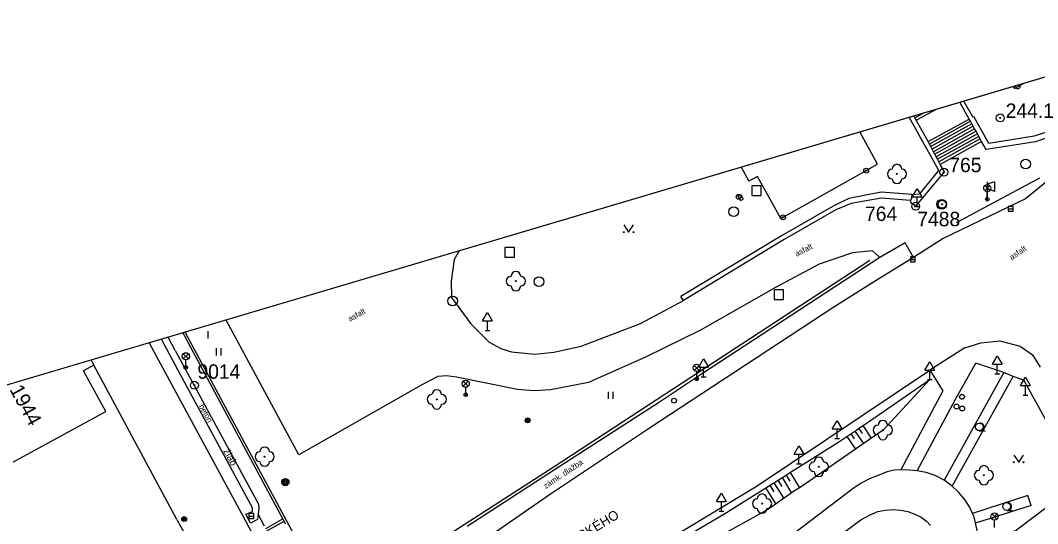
# Model space of a CAD drawing. Extents: x -493753 to -49290, y -1127285 to -112654.
# Drawn here: x -493076.6 to -492971, y -1126587.9 to -1126535.7 of the extents above; entities that cross this region are included whole.
import ezdxf

# ---------------------------------------------------------------- set-up
doc = ezdxf.new("R2010")
doc.units = 0
for name, color, linetype in [('Vrstva 1', 7, 'Continuous'), ('Vrstva 10', 7, 'Continuous'), ('Vrstva 11', 7, 'Continuous'), ('Vrstva 14', 7, 'Continuous'), ('Vrstva 15', 7, 'Continuous'), ('Vrstva 21', 7, 'Continuous'), ('Vrstva 22', 7, 'Continuous'), ('Vrstva 25', 7, 'Continuous'), ('Vrstva 26', 7, 'Continuous'), ('Vrstva 27', 7, 'Continuous'), ('Vrstva 28', 7, 'Continuous'), ('Vrstva 31', 7, 'Continuous'), ('Vrstva 33', 7, 'Continuous'), ('Vrstva 34', 7, 'Continuous'), ('Vrstva 36', 7, 'Continuous'), ('Vrstva 40', 7, 'Continuous'), ('Vrstva 42', 7, 'Continuous'), ('Vrstva 43', 7, 'Continuous'), ('Vrstva 45', 7, 'Continuous'), ('Vrstva 5', 7, 'Continuous'), ('Vrstva 60', 7, 'Continuous'), ('Vrstva 63', 7, 'Continuous'), ('Vrstva 7', 7, 'Continuous'), ('Vrstva 9', 7, 'Continuous')]:
    doc.layers.add(name, color=color, linetype=linetype)

msp = doc.modelspace()

# ---------------------------------------------------------------- linework, layer by layer
at = {"layer": 'Vrstva 1'}
msp.add_line((-492950.39, -1126535.73), (-493753.129, -1126773.634), dxfattribs=at)
at = {"layer": 'Vrstva 10'}
for p, q in [((-492978.09, -1126545.97), (-492979.073, -1126544.231)), ((-492977.7, -1126545.75), (-492978.632, -1126544.1)), ((-492977.7, -1126545.75), (-492977.61, -1126545.7)), ((-492976.06, -1126548.49), (-492977.61, -1126545.7)), ((-492981.24, -1126551.31), (-492984.31, -1126545.783)), ((-492966.08, -1126546), (-492971.35, -1126547.74)), ((-492971.35, -1126547.74), (-492976.06, -1126548.49)), ((-492976.8, -1126548.29), (-492981.09, -1126550.67)), ((-492971.21, -1126548.33), (-492976.33, -1126549.14)), ((-492983.58, -1126554.98), (-492980.67, -1126551.45)), ((-492983.22, -1126553.72), (-492981.24, -1126551.31)), ((-493002.11, -1126553.91), (-493001.82, -1126553.78)), ((-493002.11, -1126553.91), (-493001.84, -1126554.4)), ((-493001.82, -1126553.78), (-493001.55, -1126554.27)), ((-492990.59, -1126554.2), (-492992.2, -1126555)), ((-492987.24, -1126553.55), (-492990.59, -1126554.2)), ((-492984.05, -1126553.8), (-492987.24, -1126553.55)), ((-492984.08, -1126554.19), (-492984.19, -1126554.41)), ((-492984.05, -1126553.8), (-492984.08, -1126554.19)), ((-492984.05, -1126553.8), (-492983.22, -1126553.72)), ((-493001.84, -1126554.4), (-493001.55, -1126554.27)), ((-492992.2, -1126555), (-492997.59, -1126558.08)), ((-492984.19, -1126554.41), (-492984.19, -1126554.63)), ((-492984.19, -1126554.63), (-492983.58, -1126554.98)), ((-492991.93, -1126555.39), (-492997.32, -1126558.47)), ((-492997.59, -1126558.08), (-493008.04, -1126564.39)), ((-492997.32, -1126558.47), (-493007.77, -1126564.78)), ((-492984.73, -1126558.79), (-492987.38, -1126560.34)), ((-492983.87, -1126560.32), (-492984.73, -1126558.79)), ((-492983.87, -1126560.32), (-492987.76, -1126562.71)), ((-492998.21, -1126563.43), (-493005.99, -1126567.85)), ((-493007.77, -1126564.78), (-493008.04, -1126564.39)), ((-493012.21, -1126567.16), (-493007.77, -1126564.78)), ((-493047.7, -1126580.8), (-493055.269, -1126566.813)), ((-493018.4, -1126569.54), (-493012.21, -1126567.16)), ((-493060.28, -1126571.97), (-493061.983, -1126568.802)), ((-493021.24, -1126570.16), (-493018.4, -1126569.54)), ((-493000.12, -1126584), (-492982.17, -1126572.01)), ((-493033.27, -1126572.68), (-493034.88, -1126573.5)), ((-493025, -1126574.01), (-493031.35, -1126572.74)), ((-492973.51, -1126572.66), (-492974.5, -1126572.26)), ((-493034.88, -1126573.5), (-493047.7, -1126580.8)), ((-493017.61, -1126573.28), (-493021.59, -1126574.05)), ((-493012.38, -1126591.4), (-493000.12, -1126584)), ((-492988.45, -1126587.05), (-492987.57, -1126586.69)), ((-492987.57, -1126586.69), (-492986.81, -1126586.55)), ((-492986.81, -1126586.55), (-492986.03, -1126586.47)), ((-492986.03, -1126586.47), (-492985.22, -1126586.54)), ((-492985.22, -1126586.54), (-492984.45, -1126586.69)), ((-492984.45, -1126586.69), (-492983.74, -1126586.95)), ((-492983.74, -1126586.95), (-492983.09, -1126587.26)), ((-492992.66, -1126590), (-492989.36, -1126587.55)), ((-492989.36, -1126587.55), (-492988.45, -1126587.05)), ((-492983.09, -1126587.26), (-492982.54, -1126587.69)), ((-492982.54, -1126587.69), (-492982.12, -1126588.12))]:
    msp.add_line(p, q, dxfattribs=at)
for points in [[(-492982.35, -1126548.31), (-492983.58, -1126546.09), (-492983.73, -1126545.83), (-492983.832, -1126545.641)], [(-492976.33, -1126549.14), (-492976.8, -1126548.29), (-492976.95, -1126548.03), (-492977.09, -1126547.77), (-492977.24, -1126547.5), (-492977.38, -1126547.24), (-492977.53, -1126546.98), (-492977.68, -1126546.72), (-492977.82, -1126546.45), (-492977.97, -1126546.19), (-492978.09, -1126545.97)], [(-492965.74, -1126546.48), (-492970.61, -1126548.13), (-492971.21, -1126548.33)], [(-492980.67, -1126551.45), (-492981.09, -1126550.67), (-492981.23, -1126550.41), (-492981.37, -1126550.14), (-492981.51, -1126549.88), (-492981.65, -1126549.61), (-492981.79, -1126549.35), (-492981.94, -1126549.09), (-492982.08, -1126548.82), (-492982.22, -1126548.56), (-492982.35, -1126548.31)], [(-492984.19, -1126554.41), (-492987.22, -1126554.19), (-492990.35, -1126554.72), (-492991.93, -1126555.39)], [(-493031.57, -1126560.52), (-493031.88, -1126562.8), (-493031.85, -1126564.47)], [(-493031.064, -1126559.639), (-493031.57, -1126560.52)], [(-492988.14, -1126559.63), (-492990.22, -1126559.83), (-492993.68, -1126561.03), (-492998.21, -1126563.43)], [(-492988.04, -1126562.88), (-492992.16, -1126565.47), (-493011.41, -1126578.09), (-493021.56, -1126584.88), (-493034.18, -1126593.6), (-493036.84, -1126595.27), (-493043.29, -1126598.9), (-493063.32, -1126609.77), (-493079.84, -1126618.83)], [(-492987.76, -1126562.71), (-492988.04, -1126562.88)], [(-493031.85, -1126564.47), (-493029.84, -1126567.2), (-493027.96, -1126569.1)], [(-493005.99, -1126567.85), (-493011.65, -1126570.64), (-493017.61, -1126573.28)], [(-492978.55, -1126569.7), (-492976.87, -1126569.19), (-492974.92, -1126568.98)], [(-492974.92, -1126568.98), (-492972.8, -1126569.51), (-492971.5, -1126570.43), (-492970.71, -1126571.7)], [(-493027.96, -1126569.1), (-493026.72, -1126569.76), (-493025.61, -1126570.13)], [(-492978.55, -1126569.7), (-492982.17, -1126572.01)], [(-493025.61, -1126570.13), (-493023.21, -1126570.35), (-493021.24, -1126570.16)], [(-493051.95, -1126586.97), (-493052, -1126587.49), (-493052.72, -1126587.88), (-493053.2, -1126586.97), (-493052.51, -1126586.68), (-493052.51, -1126586.28), (-493060.28, -1126571.97)], [(-492982.17, -1126572.01), (-492980.82, -1126574.17), (-492985.18, -1126582.35)], [(-492983.5, -1126582.46), (-492979.51, -1126575.02), (-492977.4, -1126571.29)], [(-492974.5, -1126572.26), (-492977.4, -1126571.29)], [(-493031.35, -1126572.74), (-493032.37, -1126572.62), (-493033.27, -1126572.68)], [(-492966.57, -1126583.61), (-492972.41, -1126573.05), (-492973.51, -1126572.66)], [(-493021.59, -1126574.05), (-493023.29, -1126574.15), (-493025, -1126574.01)], [(-492985.18, -1126582.35), (-492985.89, -1126582.39), (-492986.62, -1126582.55), (-492988.44, -1126583.3), (-492989.31, -1126583.75), (-492990.15, -1126584.3), (-493020.37, -1126607.3), (-493025.91, -1126611.01)], [(-492980.69, -1126583.44), (-492981.62, -1126582.95), (-492982.13, -1126582.76), (-492982.55, -1126582.62), (-492983.5, -1126582.46)], [(-492979.85, -1126584.04), (-492980.69, -1126583.44)], [(-492977.09, -1126589.39), (-492973.31, -1126588.67), (-492966.57, -1126583.61)], [(-492977.73, -1126586.88), (-492978.05, -1126586.2), (-492978.54, -1126585.43), (-492979.2, -1126584.66), (-492979.85, -1126584.04)], [(-492977.44, -1126587.89), (-492977.59, -1126587.22), (-492977.73, -1126586.88)], [(-493051.28, -1126588.2), (-493051.95, -1126586.97)], [(-492977.09, -1126589.39), (-492977.44, -1126587.89)]]:
    msp.add_lwpolyline(points, dxfattribs=at)
at = {"layer": 'Vrstva 11'}
for p, q in [((-492983.73, -1126545.83), (-492982.88, -1126545.359)), ((-492983.58, -1126546.09), (-492981.56, -1126544.968)), ((-492982.35, -1126548.31), (-492978.09, -1126545.97)), ((-492977.97, -1126546.19), (-492982.22, -1126548.56)), ((-492977.82, -1126546.45), (-492982.08, -1126548.82)), ((-492977.68, -1126546.72), (-492981.94, -1126549.09)), ((-492977.53, -1126546.98), (-492981.79, -1126549.35)), ((-492977.38, -1126547.24), (-492981.65, -1126549.61)), ((-492977.24, -1126547.5), (-492981.51, -1126549.88)), ((-492977.09, -1126547.77), (-492981.37, -1126550.14)), ((-492976.95, -1126548.03), (-492981.23, -1126550.41)), ((-493001.785, -1126550.962), (-493000.97, -1126552.42)), ((-493000.09, -1126551.92), (-493000.97, -1126552.42)), ((-492997.65, -1126556.29), (-493000.09, -1126551.92)), ((-492968.3, -1126551.04), (-492972.23, -1126554.25)), ((-493060.54, -1126569.97), (-493061.284, -1126568.595))]:
    msp.add_line(p, q, dxfattribs=at)
for points in [[(-492972.23, -1126554.25), (-492980.79, -1126558.36), (-492983.87, -1126560.32)], [(-493060.54, -1126569.97), (-493051.89, -1126585.92), (-493051.88, -1126586.28), (-493051.95, -1126586.97)], [(-493060.37, -1126587.51), (-493069, -1126571.48)], [(-492983.5, -1126582.46), (-492984.33, -1126582.38), (-492985.18, -1126582.35)], [(-493060.37, -1126587.51), (-493058.16, -1126591.56)], [(-493051.15, -1126588.44), (-493049.38, -1126587.43)], [(-493051.02, -1126588.68), (-493049.25, -1126587.68)]]:
    msp.add_lwpolyline(points, dxfattribs=at)
at = {"layer": 'Vrstva 14'}
for points in [[(-492982.18, -1126573), (-492987.04, -1126578.23), (-492987.89, -1126578.82), (-492988.55, -1126579.27), (-492995.54, -1126584.11), (-492996.22, -1126584.53), (-492998.92, -1126586.45), (-493007.61, -1126591.25), (-493008.3, -1126591.66), (-493017.29, -1126596.61), (-493019.76, -1126597.71), (-493020.5, -1126598.04), (-493023.73, -1126599.48)], [(-493008.11, -1126589.6), (-493003.56, -1126586.94), (-492997.54, -1126583.17), (-492997.2, -1126582.96), (-492996.87, -1126582.75), (-492996.53, -1126582.53), (-492996.19, -1126582.32), (-492991.62, -1126579.46), (-492989.77, -1126578.2), (-492989.44, -1126577.97), (-492989.11, -1126577.75), (-492988.77, -1126577.52), (-492988.44, -1126577.3), (-492982.18, -1126573)]]:
    msp.add_lwpolyline(points, dxfattribs=at)
at = {"layer": 'Vrstva 15'}
for p, q in [((-492989.97, -1126578.33), (-492989.08, -1126579.64)), ((-492989.56, -1126578.05), (-492989.2, -1126578.58)), ((-492989.14, -1126577.77), (-492988.26, -1126579.07)), ((-492990.79, -1126578.9), (-492989.9, -1126580.21)), ((-492990.38, -1126578.62), (-492990.02, -1126579.14)), ((-492996.69, -1126582.63), (-492995.7, -1126584.21)), ((-492998.38, -1126583.69), (-492997.35, -1126585.34)), ((-492997.96, -1126583.43), (-492997.55, -1126584.08)), ((-492997.53, -1126583.16), (-492996.54, -1126584.76)), ((-492997.11, -1126582.9), (-492996.71, -1126583.53)), ((-492999.23, -1126584.22), (-492998.17, -1126585.92)), ((-492998.8, -1126583.96), (-492998.39, -1126584.63))]:
    msp.add_line(p, q, dxfattribs=at)
at = {"layer": 'Vrstva 21'}
for p, q in [((-492974.5, -1126572.26), (-492980.69, -1126583.44)), ((-492979.85, -1126584.04), (-492973.51, -1126572.66)), ((-492971.64, -1126586.06), (-492977.44, -1126587.89))]:
    msp.add_line(p, q, dxfattribs=at)
msp.add_lwpolyline([(-492971.64, -1126586.06), (-492972, -1126585), (-492977.73, -1126586.88)], dxfattribs=at)
at = {"layer": 'Vrstva 22'}
for centre in [(-492985.59, -1126551.66), (-493025.17, -1126562.78), (-493033.38, -1126575.05), (-492987.06, -1126578.23), (-493051.26, -1126580.99), (-492993.7, -1126582.04), (-492976.56, -1126582.92), (-492999.6, -1126585.86)]:
    msp.add_circle(centre, 0.05, dxfattribs=at)
for centre, start, end in [((-492985.59, -1126551.16), 0, 180), ((-492986.09, -1126551.66), 90, 270), ((-492985.09, -1126551.66), 270, 90), ((-492985.59, -1126552.16), 180, 0), ((-493025.67, -1126562.78), 90, 270), ((-493025.17, -1126562.28), 360, 180), ((-493024.67, -1126562.78), 270, 90), ((-493025.17, -1126563.28), 180, 0), ((-493033.38, -1126574.55), 0, 180), ((-493033.88, -1126575.05), 90, 270), ((-493032.88, -1126575.05), 270, 90), ((-493033.38, -1126575.55), 180, 0), ((-492987.06, -1126577.73), 0, 180), ((-492987.56, -1126578.23), 90, 270), ((-492986.56, -1126578.23), 270, 90), ((-492987.06, -1126578.73), 180, 0), ((-493051.76, -1126580.99), 90, 270), ((-493051.26, -1126580.49), 0, 180), ((-493050.76, -1126580.99), 270, 90), ((-493051.26, -1126581.49), 180, 0), ((-492994.2, -1126582.04), 90, 270), ((-492993.7, -1126581.54), 0, 180), ((-492993.2, -1126582.04), 270, 90), ((-492993.7, -1126582.54), 180, 0), ((-492977.06, -1126582.92), 90, 270), ((-492976.56, -1126582.42), 0, 180), ((-492976.06, -1126582.92), 270, 90), ((-492976.56, -1126583.42), 180, 0), ((-493000.1, -1126585.86), 90, 270), ((-492999.6, -1126585.36), 0, 180), ((-492999.1, -1126585.86), 270, 90), ((-492999.6, -1126586.36), 180, 0)]:
    msp.add_arc(centre, 0.5, start, end, dxfattribs=at)
at = {"layer": 'Vrstva 25'}
msp.add_line((-492972.843, -1126542.384), (-492973.277, -1126542.513), dxfattribs=at)
for centre, radius in [((-492988.79, -1126551.32), 0.25), ((-492988.79, -1126551.32), 0.05), ((-493002.04, -1126554.03), 0.25), ((-493002.04, -1126554.03), 0.05), ((-492997.43, -1126556.16), 0.25), ((-492997.43, -1126556.16), 0.05), ((-493023.95, -1126577.22), 0.25), ((-493023.95, -1126577.22), 0.158), ((-493023.95, -1126577.22), 0.05), ((-493059.62, -1126587.46), 0.25), ((-493059.62, -1126587.46), 0.158), ((-493059.62, -1126587.46), 0.05)]:
    msp.add_circle(centre, radius, dxfattribs=at)
msp.add_arc((-492973.03, -1126542.55), 0.25, 171.48893, 41.52713, dxfattribs=at)
at = {"layer": 'Vrstva 26'}
for points in [[(-493000.68, -1126553.88), (-492999.68, -1126553.88), (-492999.68, -1126552.88), (-493000.68, -1126552.88)], [(-493026.31, -1126560.29), (-493025.31, -1126560.29), (-493025.31, -1126559.29), (-493026.31, -1126559.29)], [(-492998.36, -1126564.69), (-492997.36, -1126564.69), (-492997.36, -1126563.69), (-492998.36, -1126563.69)]]:
    msp.add_lwpolyline(points, close=True, dxfattribs=at)
at = {"layer": 'Vrstva 27'}
for p, q in [((-492974.04, -1126555.28), (-492973.54, -1126555.28)), ((-492984.19, -1126560.52), (-492983.69, -1126560.52)), ((-493052.9, -1126587.15), (-493052.4, -1126587.15))]:
    msp.add_line(p, q, dxfattribs=at)
for points in [[(-492974.04, -1126555.53), (-492973.54, -1126555.53), (-492973.54, -1126555.03), (-492974.04, -1126555.03)], [(-492984.19, -1126560.77), (-492983.69, -1126560.77), (-492983.69, -1126560.27), (-492984.19, -1126560.27)], [(-493052.9, -1126587.4), (-493052.4, -1126587.4), (-493052.4, -1126586.9), (-493052.9, -1126586.9)]]:
    msp.add_lwpolyline(points, close=True, dxfattribs=at)
for centre in [(-492972.23, -1126550.64), (-493002.55, -1126555.57), (-492980.95, -1126554.81), (-493022.77, -1126562.83), (-493031.74, -1126564.84)]:
    msp.add_circle(centre, 0.5, dxfattribs=at)
at = {"layer": 'Vrstva 28'}
for centre in [(-492978.84, -1126574.78), (-492978.82, -1126575.99)]:
    msp.add_circle(centre, 0.25, dxfattribs=at)
at = {"layer": 'Vrstva 31'}
for centre, radius in [((-493008.75, -1126575.18), 0.25), ((-492979.41, -1126575.78), 0.25), ((-493049.11, -1126583.62), 0.375), ((-493049.11, -1126583.62), 0.283), ((-493049.11, -1126583.62), 0.224), ((-493049.11, -1126583.62), 0.112)]:
    msp.add_circle(centre, radius, dxfattribs=at)
at = {"layer": 'Vrstva 33'}
for p, q in [((-492976.475, -1126552.865), (-492975.945, -1126553.395)), ((-492976.475, -1126553.395), (-492975.945, -1126552.865)), ((-492976.21, -1126552.48), (-492976.21, -1126554.23)), ((-492975.46, -1126552.48), (-492976.21, -1126552.73)), ((-492975.46, -1126552.48), (-492975.46, -1126553.48)), ((-492975.46, -1126553.48), (-492976.21, -1126553.18)), ((-492976.21, -1126554.28), (-492976.21, -1126553.505)), ((-493057.12, -1126568.74), (-493057.12, -1126567.965)), ((-493059.715, -1126570.315), (-493059.185, -1126570.845)), ((-493059.715, -1126570.845), (-493059.185, -1126570.315)), ((-493059.45, -1126571.73), (-493059.45, -1126570.955)), ((-493006.655, -1126571.515), (-493006.125, -1126572.045)), ((-493006.655, -1126572.045), (-493006.125, -1126571.515)), ((-493006.39, -1126572.93), (-493006.39, -1126572.155)), ((-493030.645, -1126573.155), (-493030.115, -1126573.685)), ((-493030.645, -1126573.685), (-493030.115, -1126573.155)), ((-493030.38, -1126574.57), (-493030.38, -1126573.795)), ((-492975.735, -1126586.935), (-492975.205, -1126587.465)), ((-492975.735, -1126587.465), (-492975.205, -1126586.935)), ((-492975.47, -1126588.35), (-492975.47, -1126587.575))]:
    msp.add_line(p, q, dxfattribs=at)
for centre, radius in [((-492976.21, -1126553.13), 0.375), ((-492976.21, -1126554.28), 0.19), ((-492976.21, -1126554.28), 0.05), ((-493059.45, -1126570.58), 0.375), ((-493059.45, -1126571.73), 0.19), ((-493059.45, -1126571.73), 0.05), ((-493006.39, -1126571.78), 0.375), ((-493030.38, -1126573.42), 0.375), ((-493006.39, -1126572.93), 0.19), ((-493006.39, -1126572.93), 0.05), ((-493030.38, -1126574.57), 0.19), ((-493030.38, -1126574.57), 0.05), ((-492975.47, -1126587.2), 0.375)]:
    msp.add_circle(centre, radius, dxfattribs=at)
at = {"layer": 'Vrstva 34'}
for p, q in [((-492984.01, -1126554.04), (-492983.51, -1126553.19)), ((-492984.01, -1126554.04), (-492983.01, -1126554.04)), ((-492983.51, -1126553.19), (-492983.01, -1126554.04)), ((-492983.51, -1126555.04), (-492983.51, -1126554.04)), ((-492983.76, -1126555.04), (-492983.26, -1126555.04)), ((-493028.62, -1126566.89), (-493028.12, -1126566.04)), ((-493028.12, -1126566.04), (-493027.62, -1126566.89)), ((-493028.62, -1126566.89), (-493027.62, -1126566.89)), ((-493028.37, -1126567.89), (-493027.87, -1126567.89)), ((-493028.12, -1126567.89), (-493028.12, -1126566.89)), ((-493006.17, -1126571.7), (-493005.67, -1126570.85)), ((-493005.67, -1126570.85), (-493005.17, -1126571.7)), ((-492975.67, -1126571.41), (-492975.17, -1126570.56)), ((-492975.17, -1126570.56), (-492974.67, -1126571.41)), ((-493006.17, -1126571.7), (-493005.17, -1126571.7)), ((-493005.67, -1126572.7), (-493005.67, -1126571.7)), ((-492982.68, -1126572), (-492982.18, -1126571.15)), ((-492982.68, -1126572), (-492981.68, -1126572)), ((-492982.18, -1126571.15), (-492981.68, -1126572)), ((-492982.18, -1126573), (-492982.18, -1126572)), ((-492975.67, -1126571.41), (-492974.67, -1126571.41)), ((-492975.17, -1126572.41), (-492975.17, -1126571.41)), ((-493005.92, -1126572.7), (-493005.42, -1126572.7)), ((-492982.43, -1126573), (-492981.93, -1126573)), ((-492975.42, -1126572.41), (-492974.92, -1126572.41)), ((-492972.75, -1126573.6), (-492972.25, -1126572.75)), ((-492972.25, -1126572.75), (-492971.75, -1126573.6)), ((-492972.75, -1126573.6), (-492971.75, -1126573.6)), ((-492972.25, -1126574.6), (-492972.25, -1126573.6)), ((-492972.5, -1126574.6), (-492972, -1126574.6)), ((-492992.31, -1126578.11), (-492991.81, -1126577.26)), ((-492991.81, -1126577.26), (-492991.31, -1126578.11)), ((-492992.31, -1126578.11), (-492991.31, -1126578.11)), ((-492991.81, -1126579.11), (-492991.81, -1126578.11)), ((-492992.06, -1126579.11), (-492991.56, -1126579.11)), ((-492996.27, -1126580.73), (-492995.77, -1126579.88)), ((-492995.77, -1126579.88), (-492995.27, -1126580.73)), ((-492996.27, -1126580.73), (-492995.27, -1126580.73)), ((-492995.77, -1126581.73), (-492995.77, -1126580.73)), ((-492996.02, -1126581.73), (-492995.52, -1126581.73)), ((-493004.32, -1126585.63), (-493003.82, -1126584.78)), ((-493003.82, -1126584.78), (-493003.32, -1126585.63)), ((-493004.32, -1126585.63), (-493003.32, -1126585.63)), ((-493003.82, -1126586.63), (-493003.82, -1126585.63)), ((-493004.07, -1126586.63), (-493003.57, -1126586.63))]:
    msp.add_line(p, q, dxfattribs=at)
at = {"layer": 'Vrstva 36'}
for p, q in [((-493013.96, -1126556.95), (-493013.46, -1126557.7)), ((-493013.46, -1126557.7), (-493012.96, -1126556.95)), ((-493056.26, -1126570.5), (-493056.26, -1126569.75)), ((-493055.76, -1126570.5), (-493055.76, -1126569.75)), ((-493015.55, -1126575), (-493015.55, -1126574.25)), ((-493015.05, -1126575), (-493015.05, -1126574.25)), ((-492977.04, -1126578.3), (-492976.94, -1126578.3)), ((-492976.94, -1126578.3), (-492976.44, -1126578.3)), ((-492973.44, -1126580.82), (-492972.94, -1126581.57)), ((-492972.94, -1126581.57), (-492972.44, -1126580.82)), ((-492974.19, -1126586.56), (-492974.09, -1126586.56)), ((-492974.09, -1126586.56), (-492973.59, -1126586.56))]:
    msp.add_line(p, q, dxfattribs=at)
for centre, radius in [((-493013.96, -1126557.7), 0.05), ((-493012.96, -1126557.7), 0.05), ((-492977.04, -1126577.9), 0.4), ((-492973.44, -1126581.57), 0.05), ((-492972.44, -1126581.57), 0.05), ((-492974.19, -1126586.16), 0.4)]:
    msp.add_circle(centre, radius, dxfattribs=at)
for centre in [(-492976.94, -1126577.9), (-492974.09, -1126586.16)]:
    msp.add_arc(centre, 0.4, 259.69515, 97.18076, dxfattribs=at)
at = {"layer": 'Vrstva 5'}
for p, q in [((-492973.4, -1126542.79), (-492972.466, -1126542.272)), ((-492987.62, -1126550.65), (-492989.444, -1126547.304)), ((-492997.65, -1126556.29), (-492987.62, -1126550.65)), ((-493069.282, -1126570.965), (-493069, -1126571.48)), ((-493069, -1126571.48), (-493070.08, -1126572.07)), ((-493067.77, -1126576.29), (-493070.08, -1126572.07)), ((-493079.32, -1126582.59), (-493067.77, -1126576.29))]:
    msp.add_line(p, q, dxfattribs=at)
msp.add_lwpolyline([(-492973.513, -1126542.583), (-492973.4, -1126542.79)], dxfattribs=at)
at = {"layer": 'Vrstva 60'}
msp.add_lwpolyline([(-492991.121, -1127000), (-492737.61, -1126868.64), (-492950.39, -1126535.73), (-493125, -1126587.478)], dxfattribs=at)
at = {"layer": 'Vrstva 63'}
for centre, radius in [((-492974.86, -1126545.85), 0.412), ((-492974.86, -1126545.85), 0.05), ((-492980.72, -1126551.48), 0.412), ((-492980.72, -1126551.48), 0.05), ((-492983.65, -1126555.01), 0.412), ((-492983.65, -1126555.01), 0.05), ((-492980.91, -1126554.81), 0.412), ((-492980.91, -1126554.81), 0.05), ((-493058.55, -1126573.58), 0.412), ((-493058.55, -1126573.58), 0.05)]:
    msp.add_circle(centre, radius, dxfattribs=at)
at = {"layer": 'Vrstva 7'}
for p, q in [((-492988.14, -1126559.63), (-492987.38, -1126560.34)), ((-493021.2, -1126582), (-492988.4, -1126560.59)), ((-493059.49, -1126568.13), (-493059.522, -1126568.073)), ((-493047.99, -1126589.49), (-493059.49, -1126568.13)), ((-493063.236, -1126569.174), (-493062.72, -1126570.14)), ((-493044.15, -1126596.78), (-493021.2, -1126582))]:
    msp.add_line(p, q, dxfattribs=at)
for points in [[(-492987.38, -1126560.34), (-493005.98, -1126572.5), (-493010.35, -1126575.39), (-493021.17, -1126582.34), (-493030.24, -1126588.24)], [(-493059.75, -1126568.141), (-493059.45, -1126568.69)], [(-493049.09, -1126587.98), (-493049.25, -1126587.68), (-493049.38, -1126587.43), (-493059.45, -1126568.69)], [(-493062.72, -1126570.14), (-493053.23, -1126587.71), (-493047.54, -1126598.47)]]:
    msp.add_lwpolyline(points, dxfattribs=at)
at = {"layer": 'Vrstva 9'}
msp.add_line((-492970.8, -1126552.11), (-492979.44, -1126556.72), dxfattribs=at)

# ---------------------------------------------------------------- texts
at = {"layer": 'Vrstva 40'}
for s, rotation, p in [('asfalt', 27.31698, (-492995.994, -1126560.26)), ('asfalt', 34.75654, (-492973.66, -1126560.624)), ('asfalt', 28.749, (-493042.407, -1126567.01)), ('beton', 298.91456, (-493058.111, -1126575.756)), ('zámk. dlažba', 33.78116, (-493022.061, -1126584.346))]:
    msp.add_text(s, height=0.6, rotation=rotation, dxfattribs=at).set_placement(p)
at = {"layer": 'Vrstva 42'}
msp.add_text('žlab', height=0.75, rotation=298.50094, dxfattribs=at).set_placement((-493055.583, -1126580.408))
at = {"layer": 'Vrstva 43'}
msp.add_text('1944', height=1.5, rotation=298.61046, dxfattribs=at).set_placement((-493077.787, -1126574.018))
at = {"layer": 'Vrstva 45'}
msp.add_text('PALACKÉHO', height=1, rotation=31.12856, dxfattribs=at).set_placement((-493021.351, -1126591.524))
at = {"layer": 'Vrstva 63'}
for s, p in [(' 244.1', (-492974.86, -1126545.85)), (' 765', (-492980.72, -1126551.48)), (' 764', (-492989.47, -1126556.54)), (' 7488', (-492984.04, -1126557.09)), ('9014', (-493058.241, -1126572.91))]:
    msp.add_text(s, height=1.5, dxfattribs=at).set_placement(p)

doc.saveas('drawing.dxf')
